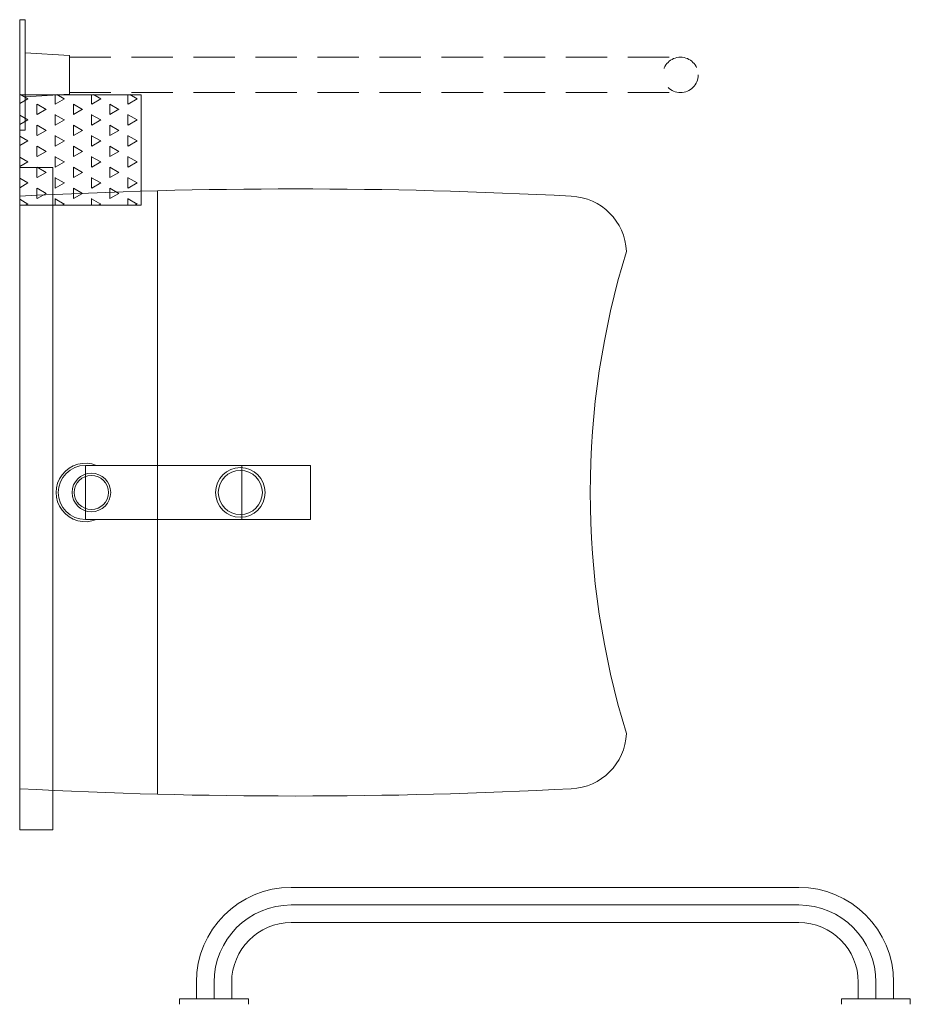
# Model space of a CAD drawing. Header units: metres. Extents: x 7506757 to 756746378, y 5735207 to 582114514.
# Tile 277 of 278: x 14991210 to 14991291, y 11535983 to 11536072. Entities that reach past the tile are written whole.
import ezdxf

# ---------------------------------------------------------------- set-up
doc = ezdxf.new("R2010")
doc.units = ezdxf.units.M
doc.header["$MEASUREMENT"] = 0
doc.linetypes.add('BGS', pattern=[7.5, 7.5])
doc.linetypes.add('HIDDEN', pattern=[0.375, 0.25, -0.125])
doc.layers.get('0').update_dxf_attribs({"color": 250, "linetype": 'CONTINUOUS', "lineweight": 100, "plot": 0})
doc.layers.add('ewa-meble', color=23, linetype='BGS', lineweight=18)
doc.layers.add('MEBLE', color=35, linetype='CONTINUOUS', lineweight=18)

# ---------------------------------------------------------------- blocks, each defined once
blk = doc.blocks.new('um')
at = {"layer": 'MEBLE', "lineweight": 0}
h = blk.add_hatch(dxfattribs=at)
h.set_pattern_fill('TRIANG', color=256, scale=0.2, angle=270)
h.set_pattern_definition([(150, (7400757.0377, 5552706.474), (-1.649778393, -0.952499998), [0.9525, -0.9525]), (210, (7400757.0377, 5552706.474), (-1e-09, -1.904999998), [0.9525, -0.9525]), (90, (7400756.2128, 5552705.9978), (-1.649778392, 0.9525), [0.9525, -0.9525])])
h.paths.add_polyline_path([(7491991.333, 5762818.368), (7491991.333, 5762828.368), (7492002.333, 5762828.368), (7492002.333, 5762818.368)])
at = {"layer": 'ewa-meble'}
for p, q in [((7491991.333, 5762835.163), (7491991.333, 5762825.163)), ((7491991.833, 5762835.163), (7491991.333, 5762835.163)), ((7491991.833, 5762835.163), (7491991.833, 5762825.163)), ((7491991.833, 5762828.163), (7491991.833, 5762832.163)), ((7491995.833, 5762831.913), (7491991.833, 5762832.163)), ((7491995.833, 5762831.913), (7491995.833, 5762828.413)), ((7491995.833, 5762828.413), (7491991.833, 5762828.163)), ((7491991.833, 5762825.163), (7491991.333, 5762825.163))]:
    blk.add_line(p, q, dxfattribs=at)
at = {"layer": 'ewa-meble', "linetype": 'HIDDEN', "ltscale": 15}
for p, q in [((7491995.833, 5762831.763), (7492051.233, 5762831.763)), ((7491995.833, 5762828.563), (7492051.233, 5762828.563))]:
    blk.add_line(p, q, dxfattribs=at)
blk.add_circle((7492051.233, 5762830.163), 1.6, dxfattribs=at)
at = {"layer": 'MEBLE'}
for p, q in [((7492015.949, 5762756.537), (7492061.949, 5762756.537)), ((7492015.949, 5762753.337), (7492061.949, 5762753.337)), ((7492007.349, 5762746.437), (7492007.349, 5762747.937)), ((7492010.549, 5762746.437), (7492010.549, 5762747.937)), ((7492067.349, 5762746.437), (7492067.349, 5762747.937)), ((7492070.549, 5762746.437), (7492070.549, 5762747.937)), ((7492005.833, 5762745.937), (7492005.833, 5762746.437)), ((7492005.833, 5762746.437), (7492012.064, 5762746.437)), ((7492012.064, 5762746.437), (7492012.064, 5762745.937)), ((7492072.064, 5762746.437), (7492065.833, 5762746.437)), ((7492065.833, 5762746.437), (7492065.833, 5762745.937)), ((7492072.064, 5762745.937), (7492072.064, 5762746.437))]:
    blk.add_line(p, q, dxfattribs=at)
at = {"layer": 'MEBLE', "lineweight": 5}
for p, q in [((7492015.949, 5762754.937), (7492061.949, 5762754.937)), ((7492008.949, 5762746.437), (7492008.949, 5762747.937)), ((7492068.949, 5762746.437), (7492068.949, 5762747.937))]:
    blk.add_line(p, q, dxfattribs=at)
at = {"layer": 'MEBLE'}
for points in [[(7491991.333, 5762818.368), (7491991.333, 5762828.368), (7492002.333, 5762828.368), (7492002.333, 5762818.368), (7491991.333, 5762818.368)], [(7491991.333, 5762821.757), (7491994.333, 5762821.757), (7491994.333, 5762761.757), (7491991.333, 5762761.757), (7491991.333, 5762821.757)], [(7491991.333, 5762765.469), (7491991.333, 5762819.169)], [(7492003.833, 5762764.976), (7492003.833, 5762819.661)], [(7491997.283, 5762792.319), (7491997.283, 5762794.769), (7491997.283, 5762789.869), (7492017.683, 5762789.869), (7492017.683, 5762794.769), (7491997.283, 5762794.769)], [(7491997.283, 5762794.769), (7492011.483, 5762794.769), (7492011.483, 5762789.869), (7491997.283, 5762789.869)]]:
    blk.add_lwpolyline(points, dxfattribs=at)
for centre, radius in [((7491997.833, 5762792.319), 1.75), ((7492011.333, 5762792.319), 2.25), ((7492011.333, 5762792.319), 2), ((7491997.833, 5762792.319), 1.55)]:
    blk.add_circle(centre, radius, dxfattribs=at)
for centre, radius, start, end in [((7492016.333, 5762343.532), 476.293, 86.99124, 93.00876), ((7492041.105, 5762813.941), 5.233, 2.49465, 87.50535), ((7492117.382, 5762792.319), 74.333, 162.90547, 197.09453), ((7491997.283, 5762792.319), 2.65, 67.59733, 292.40267), ((7491997.283, 5762792.319), 2.45, 90, 270), ((7492041.105, 5762770.697), 5.233, 272.49465, 357.50535), ((7492016.333, 5763241.105), 476.293, 266.99124, 273.00876), ((7492015.949, 5762747.937), 8.6, 90, 180), ((7492061.949, 5762747.937), 8.6, 0, 90), ((7492015.949, 5762747.937), 5.4, 90, 180), ((7492061.949, 5762747.937), 5.4, 0, 90)]:
    blk.add_arc(centre, radius, start, end, dxfattribs=at)
at = {"layer": 'MEBLE', "lineweight": 5}
for centre, start, end in [((7492015.949, 5762747.937), 90, 180), ((7492061.949, 5762747.937), 0, 90)]:
    blk.add_arc(centre, 7, start, end, dxfattribs=at)

msp = doc.modelspace()

# ---------------------------------------------------------------- block references
msp.add_blockref('um', (7499218.821, 5773236.783))

doc.saveas('drawing.dxf')
